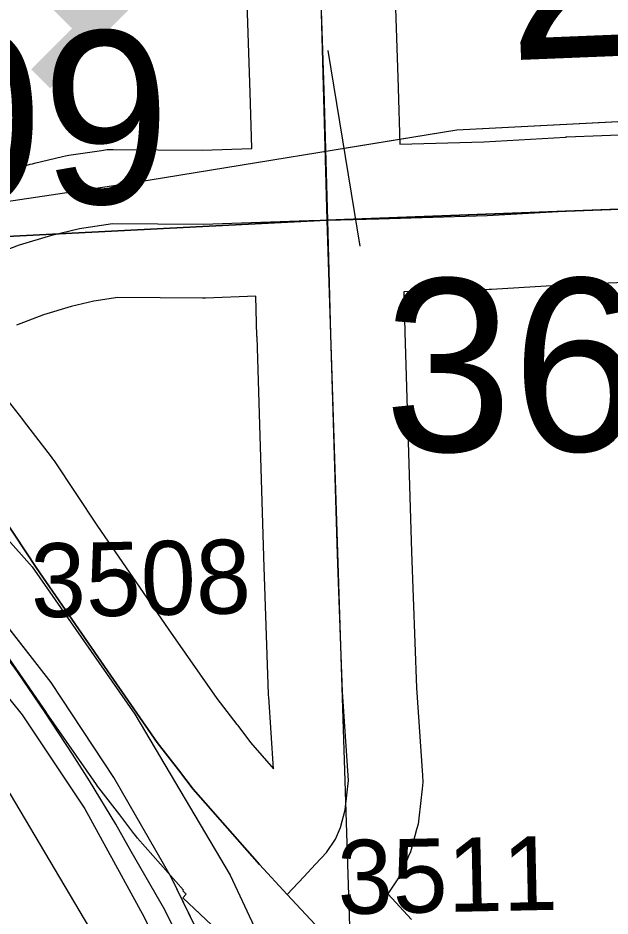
# Model space of a CAD drawing. Extents: x 128.7 to 185.5, y -21.4 to 12.6.
# Drawn here: x 151.0341 to 151.2741, y -6.4627 to -6.0983 of the extents above; entities that cross this region are included whole.
import ezdxf

# ---------------------------------------------------------------- set-up
doc = ezdxf.new("R2010")
doc.units = 0
for name, color, linetype in [('tdCoDivCarto', 7, 'Continuous'), ('tdCoPipe', 7, 'Continuous'), ('tdCoPriCL', 7, 'Continuous'), ('tdCoPriDiv', 7, 'Continuous'), ('tdCoPrimary', 7, 'Continuous'), ('tdCoSecRdNmbr', 7, 'Continuous'), ('tdCoSecRdTxt', 7, 'Continuous'), ('tdCoSecRteBand', 7, 'Continuous'), ('tdCoSecRteCL', 7, 'Continuous'), ('tdCoSectLine', 7, 'Continuous'), ('tdCoSurfConc', 7, 'Continuous'), ('tdCoSurfGravel', 7, 'Continuous'), ('tdCoTwpBndryShd', 7, 'Continuous'), ('tdStHwyPriRefPost1', 7, 'Continuous')]:
    doc.layers.add(name, color=color, linetype=linetype)

msp = doc.modelspace()

# ---------------------------------------------------------------- linework, layer by layer
at = {"layer": 'tdCoDivCarto'}
for p, q in [((151.04755, -6.36797), (151.0113, -6.32161)), ((150.99256, -6.32753), (151.03571, -6.38104)), ((151.07295, -6.40644), (151.04755, -6.36797)), ((151.03571, -6.38104), (151.06111, -6.41927)), ((151.09613, -6.44689), (151.07295, -6.40644)), ((151.06111, -6.41927), (151.08528, -6.46316)), ((151.11956, -6.49498), (151.09613, -6.44689))]:
    msp.add_line(p, q, dxfattribs=at)
for points in [[(151.18387, -6.7656), (151.18269, -6.74183), (151.18072, -6.72062), (151.17751, -6.69621), (151.17283, -6.6639), (151.16124, -6.61409), (151.15137, -6.58006), (151.13929, -6.54282), (151.11956, -6.49498), (151.09613, -6.44689), (151.07295, -6.40644), (151.04755, -6.36797), (151.0113, -6.32161), (151.00179, -6.31155)], [(151.18389, -6.76614), (151.18269, -6.74183), (151.18072, -6.72062), (151.17751, -6.69621), (151.17283, -6.6639), (151.16124, -6.61409), (151.15137, -6.58006), (151.13929, -6.54282), (151.11956, -6.49498), (151.09613, -6.44689), (151.07295, -6.40644), (151.04755, -6.36797), (151.0113, -6.32161), (151.00221, -6.312)], [(151.18389, -6.76614), (151.18269, -6.74183), (151.18072, -6.72062), (151.17751, -6.69621), (151.17283, -6.6639), (151.16124, -6.61409), (151.15137, -6.58006), (151.13929, -6.54282), (151.11956, -6.49498), (151.09613, -6.44689), (151.07295, -6.40644), (151.04755, -6.36797), (151.0113, -6.32161), (151.00221, -6.312)], [(150.9889, -6.32356), (150.99256, -6.32753), (151.03571, -6.38104), (151.06111, -6.41927), (151.08528, -6.46316), (151.1018, -6.4972), (151.11734, -6.53419), (151.13016, -6.57044), (151.14743, -6.62864), (151.15655, -6.67352), (151.16173, -6.70311), (151.16543, -6.73591), (151.1674, -6.76698), (151.16839, -6.80003), (151.16897, -6.81912)], [(150.9889, -6.32356), (150.99256, -6.32753), (151.03571, -6.38104), (151.06111, -6.41927), (151.08528, -6.46316), (151.1018, -6.4972), (151.11734, -6.53419), (151.13016, -6.57044), (151.14743, -6.62864), (151.15655, -6.67352), (151.16173, -6.70311), (151.16543, -6.73591), (151.1674, -6.76698), (151.16839, -6.80003), (151.16897, -6.81912)], [(150.9889, -6.32356), (150.99256, -6.32753), (151.03571, -6.38104), (151.06111, -6.41927), (151.08528, -6.46316), (151.1018, -6.4972), (151.11734, -6.53419), (151.13016, -6.57044), (151.14743, -6.62864), (151.15655, -6.67352), (151.16173, -6.70311), (151.16543, -6.73591), (151.1674, -6.76698), (151.16839, -6.80003), (151.16897, -6.81912)]]:
    msp.add_lwpolyline(points, dxfattribs=at)
at = {"layer": 'tdCoPipe'}
msp.add_line((151.1728, -6.19088), (151.15979, -6.11147), dxfattribs=at)
for points in [[(141.16007, -9.40517), (141.12238, -8.46247), (145.14295, -8.34691), (145.14321, -8.48364), (145.14321, -8.48364), (147.15411, -8.39872), (147.15411, -8.39872), (147.1261, -7.40663), (149.25389, -7.31108), (149.21959, -6.45608), (150.43413, -6.42274), (150.66534, -6.41457), (150.76552, -6.40474), (150.79055, -6.39312), (150.93277, -6.20392), (151.00208, -6.1768), (151.08106, -6.16507), (151.21205, -6.14361), (151.40857, -6.13358), (151.59739, -6.12549), (151.70337, -6.12142)], [(151.16628, -6.15111), (151.21205, -6.14361), (151.40857, -6.13358), (151.46653, -6.13109)]]:
    msp.add_lwpolyline(points, dxfattribs=at)
at = {"layer": 'tdCoPriCL'}
msp.add_lwpolyline([(151.10579, -6.48503), (151.09357, -6.46021), (151.07991, -6.43648), (151.0738, -6.42544), (151.06301, -6.40781), (151.05618, -6.39702), (151.04504, -6.38012), (151.03389, -6.36358), (151.01678, -6.34038), (151.00807, -6.33134), (150.9958, -6.31684), (150.97918, -6.3006), (150.96412, -6.28486), (150.94884, -6.26688), (150.92205, -6.23872), (150.9037, -6.22013), (150.87727, -6.1928), (150.86052, -6.17548), (150.816, -6.13174), (150.76896, -6.08044)], dxfattribs=at)
at = {"layer": 'tdCoPriDiv'}
for points in [[(150.16698, -4.99093), (150.48114, -5.54833), (150.71583, -5.96111), (150.74784, -6.00932), (150.76072, -6.02717), (150.83758, -6.11088), (150.94359, -6.21784), (150.97116, -6.24681), (151.00051, -6.2795), (151.01779, -6.29638), (151.03975, -6.32098), (151.08138, -6.38074), (151.12005, -6.44609), (151.14142, -6.49189), (151.16808, -6.56009), (151.19013, -6.64367), (151.19848, -6.68952), (151.20465, -6.75354), (151.21655, -7.12533), (151.22748, -7.54254)], [(151.16751, -7.5445), (151.15656, -7.12668), (151.14481, -6.75795), (151.13892, -6.69738), (151.13142, -6.65615), (151.11108, -6.57901), (151.08598, -6.51486), (151.06708, -6.47434), (151.03098, -6.4133), (150.99381, -6.35978), (150.97382, -6.3373), (150.95786, -6.32171), (150.92653, -6.28695), (150.9005, -6.2596), (150.79441, -6.15259), (150.71414, -6.06516), (150.6985, -6.04348), (150.6647, -5.99257), (150.42892, -5.57789), (150.115, -5.02096)]]:
    msp.add_lwpolyline(points, dxfattribs=at)
at = {"layer": 'tdCoPrimary'}
for points in [[(151.11956, -6.49498), (151.09613, -6.44689), (151.07295, -6.40644), (151.04755, -6.36797), (151.0113, -6.32161), (151.00221, -6.312), (150.98627, -6.29512), (150.95513, -6.26216), (150.95386, -6.26082), (150.92843, -6.2339), (150.9105, -6.21492), (150.90575, -6.2099), (150.83349, -6.1369), (150.80587, -6.11002), (150.76592, -6.0681)], [(150.76691, -6.09399), (150.84977, -6.17735), (150.87665, -6.20521), (150.89726, -6.22667), (150.91535, -6.24551), (150.94228, -6.27355), (150.94335, -6.27467), (150.95433, -6.2861), (150.97316, -6.30651), (150.9889, -6.32356), (150.99256, -6.32753), (151.03571, -6.38104), (151.06111, -6.41927), (151.08528, -6.46316), (151.1018, -6.4972), (151.11734, -6.53419), (151.13016, -6.57044), (151.14743, -6.62864), (151.15655, -6.67352), (151.16173, -6.70311), (151.16543, -6.73591), (151.1674, -6.76698), (151.16839, -6.80003), (151.16897, -6.81912)], [(151.18389, -6.76614), (151.18269, -6.74183), (151.18072, -6.72062), (151.17751, -6.69621), (151.17283, -6.6639), (151.16124, -6.61409), (151.15137, -6.58006), (151.13929, -6.54282), (151.11956, -6.49498), (151.09613, -6.44689), (151.07295, -6.40644), (151.04755, -6.36797), (151.0113, -6.32161), (151.00221, -6.312)], [(151.18389, -6.76614), (151.18269, -6.74183), (151.18072, -6.72062), (151.17751, -6.69621), (151.17283, -6.6639), (151.16124, -6.61409), (151.15137, -6.58006), (151.13929, -6.54282), (151.11956, -6.49498), (151.09613, -6.44689), (151.07295, -6.40644), (151.04755, -6.36797), (151.0113, -6.32161), (151.00221, -6.312)], [(150.9889, -6.32356), (150.99256, -6.32753), (151.03571, -6.38104), (151.06111, -6.41927), (151.08528, -6.46316), (151.1018, -6.4972), (151.11734, -6.53419), (151.13016, -6.57044), (151.14743, -6.62864), (151.15655, -6.67352), (151.16173, -6.70311), (151.16543, -6.73591), (151.1674, -6.76698), (151.16839, -6.80003), (151.16897, -6.81912)], [(150.9889, -6.32356), (150.99256, -6.32753), (151.03571, -6.38104), (151.06111, -6.41927), (151.08528, -6.46316), (151.1018, -6.4972), (151.11734, -6.53419), (151.13016, -6.57044), (151.14743, -6.62864), (151.15655, -6.67352), (151.16173, -6.70311), (151.16543, -6.73591), (151.1674, -6.76698), (151.16839, -6.80003), (151.16897, -6.81912)]]:
    msp.add_lwpolyline(points, dxfattribs=at)
at = {"layer": 'tdCoSecRteBand'}
for points in [[(151.16752, -5.30467), (151.17245, -5.46136), (151.17713, -5.57441), (151.17713, -5.57459), (151.17714, -5.57478), (151.18084, -5.70217), (151.18552, -5.83177), (151.18553, -5.83218), (151.18554, -5.83258), (151.18603, -5.88659), (151.18604, -5.88757), (151.18598, -5.88855), (151.18475, -5.91049), (151.18471, -5.91122), (151.18463, -5.91195), (151.18383, -5.91962), (151.1843, -5.97201), (151.18602, -6.06214), (151.18823, -6.12652), (151.18824, -6.12663), (151.18824, -6.12673), (151.18886, -6.14948)], [(151.02598, -6.16161), (151.03905, -6.15766), (151.03989, -6.15741), (151.04075, -6.15721), (151.05209, -6.15449), (151.05337, -6.15419), (151.05467, -6.15399), (151.06799, -6.15202), (151.07028, -6.15168), (151.07259, -6.1517), (151.10871, -6.15194), (151.12889, -6.15125), (151.12888, -6.1511), (151.12826, -6.12848), (151.12605, -6.06397)], [(151.18886, -6.14948), (151.22299, -6.14852), (151.25607, -6.14657), (151.25637, -6.14655), (151.25666, -6.14654), (151.31338, -6.14432)], [(151.3157, -6.20428), (151.2593, -6.20649), (151.22606, -6.20844), (151.2256, -6.20847), (151.22514, -6.20848), (151.1905, -6.20945), (151.19095, -6.22582), (151.19366, -6.31497), (151.19561, -6.37014), (151.19804, -6.40565), (151.19823, -6.40838), (151.19792, -6.41111), (151.19655, -6.42307), (151.19628, -6.42539), (151.19566, -6.42764), (151.19369, -6.43479), (151.19317, -6.43666), (151.19242, -6.43845), (151.19045, -6.44314), (151.18928, -6.44591), (151.18759, -6.4484), (151.18397, -6.45369), (151.19364, -6.46408)], [(151.13772, -6.40295), (151.13572, -6.37374), (151.13568, -6.37325), (151.13567, -6.37275), (151.13369, -6.31702), (151.13369, -6.31695), (151.13369, -6.31687), (151.13098, -6.2276), (151.13098, -6.22755), (151.13097, -6.22751), (151.13053, -6.21122), (151.11016, -6.21193), (151.10955, -6.21195), (151.10893, -6.21194), (151.0745, -6.21171), (151.06477, -6.21315), (151.05556, -6.21536), (151.04435, -6.21874), (151.03352, -6.22288)], [(151.02712, -6.25), (151.03599, -6.26134), (151.03609, -6.26146), (151.03618, -6.26158), (151.04752, -6.27638), (151.04812, -6.27716), (151.04867, -6.27799), (151.06631, -6.30444), (151.095, -6.34612), (151.11472, -6.3745), (151.12286, -6.38496), (151.12302, -6.38517), (151.12317, -6.38538), (151.12839, -6.39234), (151.13772, -6.40295)], [(151.12199, -6.47516), (151.10084, -6.45535), (151.1022, -6.4539), (151.10085, -6.45244), (151.10112, -6.45219), (151.08256, -6.43108), (151.08179, -6.43021), (151.08109, -6.42927), (151.07533, -6.42159), (151.06686, -6.4107), (151.06637, -6.41007), (151.06591, -6.4094), (151.04569, -6.38031), (151.04565, -6.38025), (151.04561, -6.38019), (151.01676, -6.33827)]]:
    msp.add_lwpolyline(points, dxfattribs=at)
at = {"layer": 'tdCoSecRteCL'}
for points in [[(151.15969, -6.18027), (151.15825, -6.12755), (151.15603, -6.06294), (151.1543, -5.97244), (151.15381, -5.91818), (151.1548, -5.90881), (151.15603, -5.88686), (151.15554, -5.83286), (151.15085, -5.70314), (151.14715, -5.57565), (151.14247, -5.46245), (151.13754, -5.30561), (151.13236, -5.17688), (151.12767, -5.04421), (151.12295, -4.92481)], [(151.15969, -6.18027), (151.1804, -6.17973), (151.2243, -6.17849), (151.25783, -6.17652), (151.31455, -6.1743), (151.38706, -6.17159), (151.43835, -6.16912), (151.5, -6.16715), (151.57374, -6.16468), (151.6963, -6.16098), (151.77349, -6.15827), (151.9, -6.15334), (152.01048, -6.14939), (152.12564, -6.14446), (152.15594, -6.14284)], [(150.9725, -6.23642), (150.98031, -6.22583), (150.98648, -6.21966), (150.99264, -6.21399), (151.01089, -6.20092), (151.02109, -6.19551), (151.03465, -6.19033), (151.04773, -6.18638), (151.05907, -6.18367), (151.07239, -6.1817), (151.10913, -6.18195), (151.15204, -6.18047), (151.15969, -6.18027)], [(151.14325, -6.45397), (151.14998, -6.44679), (151.15466, -6.44161), (151.1591, -6.43692), (151.1628, -6.4315), (151.16477, -6.42681), (151.16674, -6.41966), (151.16811, -6.4077), (151.16565, -6.37169), (151.16368, -6.31596), (151.16096, -6.22669), (151.15969, -6.18027)], [(150.9725, -6.23642), (150.98179, -6.24531), (150.99264, -6.2564), (151.00349, -6.26849), (151.01237, -6.27983), (151.02371, -6.29463), (151.04147, -6.32126), (151.07032, -6.36319), (151.09054, -6.39229), (151.09917, -6.40338), (151.10509, -6.41127), (151.13197, -6.44185), (151.14325, -6.45397)], [(151.14325, -6.45397), (151.17168, -6.48452), (151.21409, -6.53014), (151.2436, -6.56113), (151.26235, -6.58184), (151.30279, -6.62451), (151.33953, -6.66421), (151.36913, -6.69676), (151.39206, -6.72389), (151.43546, -6.77296), (151.46037, -6.80132), (151.50205, -6.84941), (151.54175, -6.89405), (151.57085, -6.92759), (151.6108, -6.97247), (151.64976, -7.0176), (151.6676, -7.03782)]]:
    msp.add_lwpolyline(points, dxfattribs=at)
at = {"layer": 'tdCoSectLine'}
for points in [[(151.13191, -5.17491), (151.15931, -6.18027)], [(151.15931, -6.18027), (152.15556, -6.14284)], [(150.15058, -6.23186), (151.15931, -6.18027)], [(151.15931, -6.18027), (151.19151, -7.18339)]]:
    msp.add_lwpolyline(points, dxfattribs=at)
at = {"layer": 'tdCoSurfConc'}
msp.add_lwpolyline([(151.30279, -6.62451), (151.26235, -6.58184), (151.2436, -6.56113), (151.21409, -6.53014), (151.17168, -6.48452), (151.14325, -6.45397), (151.13197, -6.44185), (151.10509, -6.41127), (151.09917, -6.40338), (151.09054, -6.39229), (151.07032, -6.36319), (151.04147, -6.32126), (151.02371, -6.29463), (151.01237, -6.27983), (151.00349, -6.26849), (150.99264, -6.2564), (150.98179, -6.24531), (150.9725, -6.23642), (150.95386, -6.26082), (150.94922, -6.26688), (150.94335, -6.27467), (150.91463, -6.31273), (150.88866, -6.3484), (150.87307, -6.36995)], dxfattribs=at)
at = {"layer": 'tdCoSurfGravel'}
for points in [[(151.14325, -6.45397), (151.14998, -6.44679), (151.15466, -6.44161), (151.1591, -6.43692), (151.1628, -6.4315), (151.16477, -6.42681), (151.16674, -6.41966), (151.16811, -6.4077), (151.16565, -6.37169), (151.16368, -6.31596), (151.16096, -6.22669), (151.15969, -6.18027), (151.15825, -6.12755), (151.15603, -6.06294), (151.1543, -5.97244), (151.15381, -5.91818), (151.1548, -5.90881), (151.15603, -5.88686), (151.15554, -5.83286), (151.15085, -5.70314), (151.14715, -5.57565), (151.14247, -5.46245), (151.13754, -5.30561)], [(151.15969, -6.18027), (151.1804, -6.17973), (151.2243, -6.17849), (151.25783, -6.17652), (151.31455, -6.1743), (151.38706, -6.17159), (151.43835, -6.16912), (151.5, -6.16715), (151.57374, -6.16468), (151.6963, -6.16098), (151.77349, -6.15827), (151.9, -6.15334), (152.01048, -6.14939), (152.12564, -6.14446), (152.15594, -6.14284)], [(150.9725, -6.23642), (150.98031, -6.22583), (150.98648, -6.21966), (150.99264, -6.21399), (151.01089, -6.20092), (151.02109, -6.19551), (151.03465, -6.19033), (151.04773, -6.18638), (151.05907, -6.18367), (151.07239, -6.1817), (151.10913, -6.18195), (151.15204, -6.18047), (151.15969, -6.18027)]]:
    msp.add_lwpolyline(points, dxfattribs=at)
at = {"layer": 'tdCoTwpBndryShd'}
msp.add_lwpolyline([(152.09104, -4.14273), (151.58603, -4.16049), (151.66471, -6.16128), (151.15931, -6.18027), (150.15058, -6.23186), (149.15197, -6.24822), (149.19119, -7.25104)], dxfattribs=at)

# ---------------------------------------------------------------- texts
at = {"layer": 'tdCoSecRdNmbr'}
for s, height, rotation, p in [('3509', 0.07, 0.1145, (150.88762, -6.17395)), ('3602', 0.07, 0.1147, (151.18246, -6.27417)), ('3508', 0.03, 1.1824, (151.03951, -6.34163)), ('3511', 0.03, 1.1824, (151.16387, -6.46201))]:
    msp.add_text(s, height=height, rotation=rotation, dxfattribs=at).set_placement(p)
at = {"layer": 'tdCoSecRdTxt'}
msp.add_text('210TH ST', height=0.08, rotation=2.3175, dxfattribs=at).set_placement((151.23269, -6.11549))
at = {"layer": 'tdStHwyPriRefPost1'}
msp.add_text('‒‒143', height=0.1, rotation=45, dxfattribs=at).set_placement((150.93472, -6.23919))

doc.saveas('drawing.dxf')
